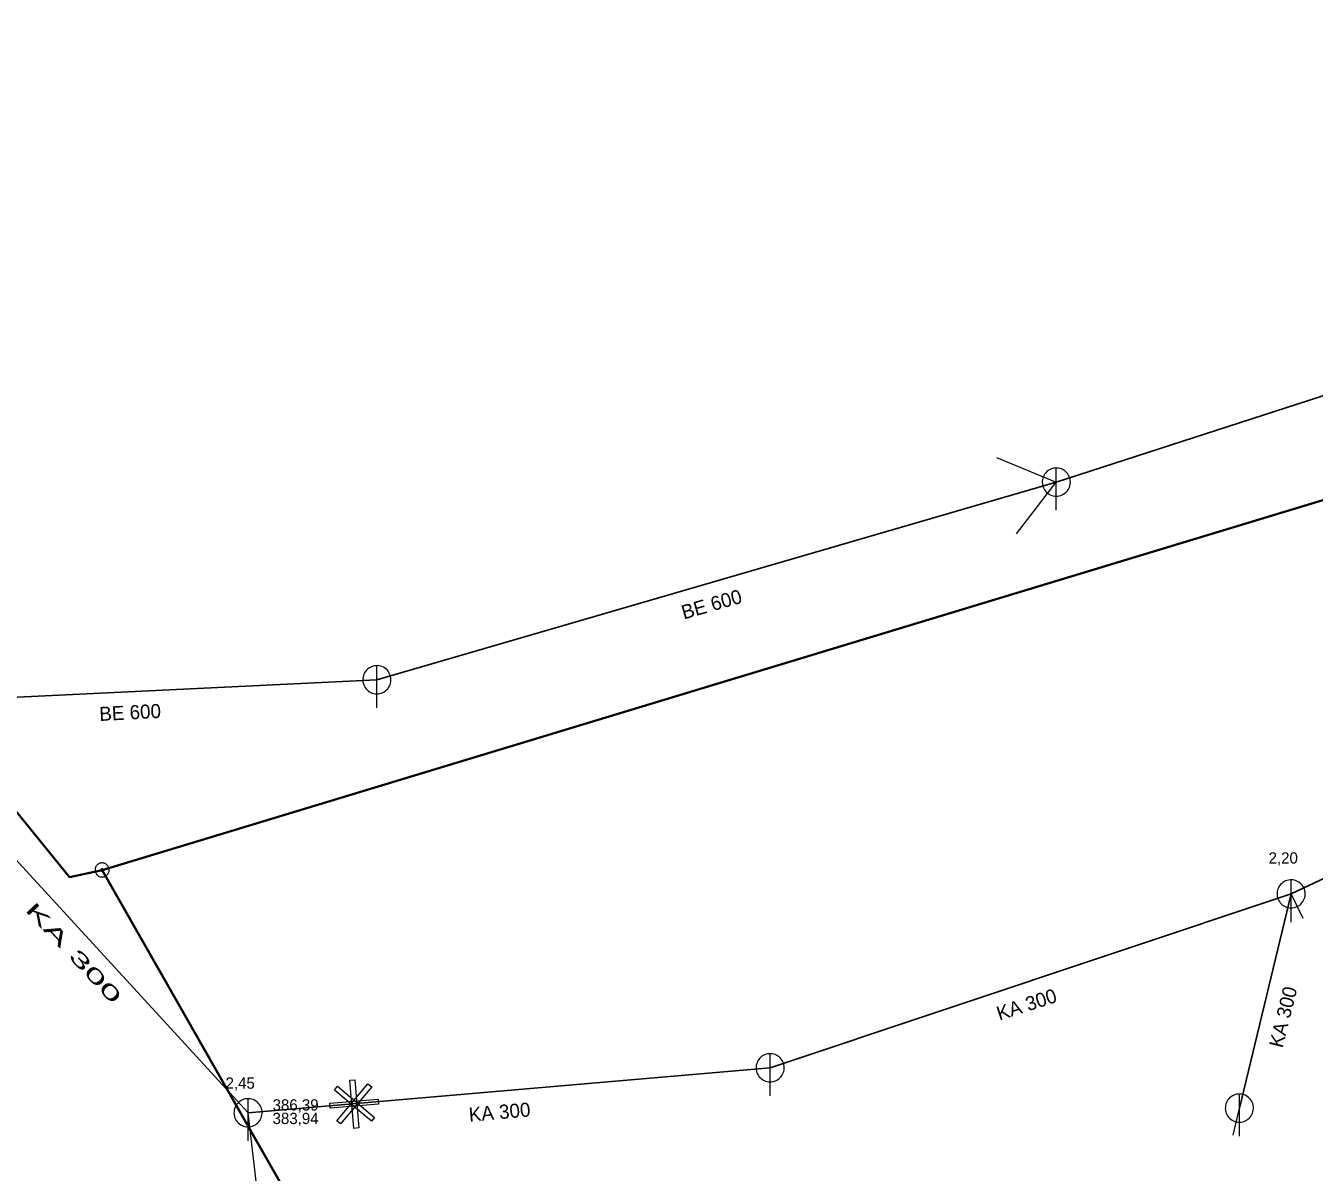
# Model space of a CAD drawing. Extents: x -809028 to -807737, y -990545 to -989489.
# Drawn here: x -808180.8 to -808089.3, y -990042.6 to -989961.2 of the extents above; entities that cross this region are included whole.
import ezdxf

# ---------------------------------------------------------------- set-up
doc = ezdxf.new("R2010")
doc.units = 0
doc.header["$LTSCALE"] = 0.32
for name, color, linetype, lineweight in [('1', 7, 'Continuous', 13), ('10', 7, 'Continuous', 13), ('11', 7, 'Continuous', 13), ('14', 7, 'Continuous', 25), ('17', 7, 'Continuous', 25), ('22', 7, 'Continuous', 13), ('47', 7, 'Continuous', 13)]:
    doc.layers.add(name, color=color, linetype=linetype, lineweight=lineweight)

msp = doc.modelspace()

# ---------------------------------------------------------------- linework, layer by layer
at = {"layer": '10'}
for points in [[(-808158.876, -990036.805), (-808158.651, -990036.536), (-808156.022, -990038.748), (-808156.247, -990039.016)], [(-808156.486, -990036.359), (-808156.218, -990036.584), (-808158.429, -990039.213), (-808158.696, -990038.987)], [(-808157.779, -990036.105), (-808157.43, -990036.075), (-808157.135, -990039.497), (-808157.483, -990039.527)], [(-808155.772, -990037.446), (-808155.742, -990037.795), (-808159.164, -990038.09), (-808159.194, -990037.742)]]:
    msp.add_lwpolyline(points, close=True, dxfattribs=at)
at = {"layer": '11'}
for p, q in [((-808111.823, -989991.868), (-808107.581, -989993.61)), ((-808110.414, -989997.293), (-808107.581, -989993.61)), ((-808090.047, -990024.603), (-808090.898, -990022.865)), ((-808095.015, -990040.004), (-808094.573, -990038.089))]:
    msp.add_line(p, q, dxfattribs=at)
msp.add_lwpolyline([(-808179.421, -990078.388), (-808178.39, -990079.37), (-808177.969, -990079.649), (-808162.16, -990062.75), (-808165.01, -990038.42)], dxfattribs=at)
at = {"layer": '14'}
for p, q in [((-808107.581, -989993.61), (-808056.754, -989977.17)), ((-808155.855, -990007.649), (-808107.581, -989993.61)), ((-808189.449, -990009.27), (-808155.855, -990007.649)), ((-808189.829, -990011.37), (-808165.01, -990038.42)), ((-808127.914, -990035.219), (-808090.898, -990022.865)), ((-808165.01, -990038.42), (-808127.914, -990035.219))]:
    msp.add_line(p, q, dxfattribs=at)
msp.add_lwpolyline([(-808094.573, -990038.089), (-808090.898, -990022.865), (-808069.264, -990012.687)], dxfattribs=at)
at = {"layer": '17', "lineweight": 35}
for points in [[(-808175.378, -990021.169), (-807992.059, -989965.616), (-807931.655, -989894.969), (-807887.769, -989859.528)], [(-808175.378, -990021.169), (-808177.704, -990021.677), (-808294.901, -989877.126), (-808354.054, -989922.417), (-808417.177, -989916.535), (-808426.857, -989907.375), (-808442.53, -989911.14), (-808444.129, -989911.807), (-808534.115, -989966.436)], [(-808175.378, -990021.169), (-808143.282, -990077.467), (-808181.622, -990144.734), (-808193.897, -990144.263), (-808207.142, -990155.57), (-808197.94, -990161.381), (-808190.203, -990166.843)]]:
    msp.add_lwpolyline(points, dxfattribs=at)
at = {"layer": '22'}
for p, q in [((-808107.581, -989995.61), (-808107.58, -989992.61)), ((-808155.855, -990009.649), (-808155.854, -990006.649)), ((-808090.898, -990024.865), (-808090.897, -990021.865)), ((-808127.914, -990037.219), (-808127.913, -990034.219)), ((-808165.01, -990040.42), (-808165.009, -990037.42)), ((-808094.573, -990040.089), (-808094.572, -990037.089))]:
    msp.add_line(p, q, dxfattribs=at)
for points in [[(-808106.581, -989993.61), (-808106.586, -989993.501), (-808106.604, -989993.393), (-808106.634, -989993.287), (-808106.674, -989993.186), (-808106.726, -989993.089), (-808106.788, -989992.999), (-808106.86, -989992.916), (-808106.94, -989992.842), (-808107.028, -989992.776), (-808107.122, -989992.721), (-808107.222, -989992.676), (-808107.327, -989992.643), (-808107.434, -989992.621), (-808107.543, -989992.611), (-808107.653, -989992.613), (-808107.761, -989992.627), (-808107.868, -989992.652), (-808107.971, -989992.689), (-808108.069, -989992.738), (-808108.161, -989992.796), (-808108.247, -989992.865), (-808108.324, -989992.942), (-808108.393, -989993.028), (-808108.452, -989993.12), (-808108.5, -989993.218), (-808108.537, -989993.321), (-808108.563, -989993.428), (-808108.577, -989993.536), (-808108.58, -989993.646), (-808108.57, -989993.755), (-808108.549, -989993.862), (-808108.515, -989993.966), (-808108.471, -989994.066), (-808108.416, -989994.161), (-808108.35, -989994.249), (-808108.276, -989994.329), (-808108.193, -989994.401), (-808108.103, -989994.463), (-808108.007, -989994.515), (-808107.905, -989994.556), (-808107.8, -989994.586), (-808107.692, -989994.604), (-808107.582, -989994.61), (-808107.473, -989994.604), (-808107.365, -989994.586), (-808107.26, -989994.557), (-808107.158, -989994.516), (-808107.061, -989994.464), (-808106.971, -989994.402), (-808106.888, -989994.331), (-808106.813, -989994.251), (-808106.748, -989994.163), (-808106.692, -989994.069), (-808106.648, -989993.969), (-808106.614, -989993.865), (-808106.592, -989993.757), (-808106.582, -989993.648)], [(-808154.855, -990007.649), (-808154.86, -990007.54), (-808154.878, -990007.432), (-808154.908, -990007.326), (-808154.948, -990007.225), (-808155, -990007.128), (-808155.062, -990007.038), (-808155.134, -990006.955), (-808155.214, -990006.881), (-808155.302, -990006.815), (-808155.396, -990006.76), (-808155.496, -990006.715), (-808155.601, -990006.682), (-808155.708, -990006.66), (-808155.817, -990006.65), (-808155.927, -990006.652), (-808156.035, -990006.666), (-808156.142, -990006.691), (-808156.245, -990006.728), (-808156.343, -990006.777), (-808156.435, -990006.835), (-808156.521, -990006.904), (-808156.598, -990006.981), (-808156.667, -990007.067), (-808156.726, -990007.159), (-808156.774, -990007.257), (-808156.811, -990007.36), (-808156.837, -990007.467), (-808156.851, -990007.575), (-808156.854, -990007.685), (-808156.844, -990007.794), (-808156.823, -990007.901), (-808156.789, -990008.005), (-808156.745, -990008.105), (-808156.69, -990008.2), (-808156.624, -990008.288), (-808156.55, -990008.368), (-808156.467, -990008.44), (-808156.377, -990008.502), (-808156.281, -990008.554), (-808156.179, -990008.595), (-808156.074, -990008.625), (-808155.966, -990008.643), (-808155.856, -990008.649), (-808155.747, -990008.643), (-808155.639, -990008.625), (-808155.534, -990008.596), (-808155.432, -990008.555), (-808155.335, -990008.503), (-808155.245, -990008.441), (-808155.162, -990008.37), (-808155.087, -990008.29), (-808155.022, -990008.202), (-808154.966, -990008.108), (-808154.922, -990008.008), (-808154.888, -990007.904), (-808154.866, -990007.796), (-808154.856, -990007.687)], [(-808089.898, -990022.865), (-808089.903, -990022.756), (-808089.921, -990022.648), (-808089.951, -990022.542), (-808089.991, -990022.441), (-808090.043, -990022.344), (-808090.105, -990022.254), (-808090.177, -990022.171), (-808090.257, -990022.097), (-808090.345, -990022.031), (-808090.439, -990021.976), (-808090.539, -990021.931), (-808090.644, -990021.898), (-808090.751, -990021.876), (-808090.86, -990021.866), (-808090.97, -990021.868), (-808091.078, -990021.882), (-808091.185, -990021.907), (-808091.288, -990021.944), (-808091.386, -990021.993), (-808091.478, -990022.051), (-808091.564, -990022.12), (-808091.641, -990022.197), (-808091.71, -990022.283), (-808091.769, -990022.375), (-808091.817, -990022.473), (-808091.854, -990022.576), (-808091.88, -990022.683), (-808091.894, -990022.791), (-808091.897, -990022.901), (-808091.887, -990023.01), (-808091.866, -990023.117), (-808091.832, -990023.221), (-808091.788, -990023.321), (-808091.733, -990023.416), (-808091.667, -990023.504), (-808091.593, -990023.584), (-808091.51, -990023.656), (-808091.42, -990023.718), (-808091.324, -990023.77), (-808091.222, -990023.811), (-808091.117, -990023.841), (-808091.009, -990023.859), (-808090.899, -990023.865), (-808090.79, -990023.859), (-808090.682, -990023.841), (-808090.577, -990023.812), (-808090.475, -990023.771), (-808090.378, -990023.719), (-808090.288, -990023.657), (-808090.205, -990023.586), (-808090.13, -990023.506), (-808090.065, -990023.418), (-808090.009, -990023.324), (-808089.965, -990023.224), (-808089.931, -990023.12), (-808089.909, -990023.012), (-808089.899, -990022.903)], [(-808126.914, -990035.219), (-808126.919, -990035.11), (-808126.937, -990035.002), (-808126.967, -990034.896), (-808127.007, -990034.795), (-808127.059, -990034.698), (-808127.121, -990034.608), (-808127.193, -990034.525), (-808127.273, -990034.451), (-808127.361, -990034.385), (-808127.455, -990034.33), (-808127.555, -990034.285), (-808127.66, -990034.252), (-808127.767, -990034.23), (-808127.876, -990034.22), (-808127.986, -990034.222), (-808128.094, -990034.236), (-808128.201, -990034.261), (-808128.304, -990034.298), (-808128.402, -990034.347), (-808128.494, -990034.405), (-808128.58, -990034.474), (-808128.657, -990034.551), (-808128.726, -990034.637), (-808128.785, -990034.729), (-808128.833, -990034.827), (-808128.87, -990034.93), (-808128.896, -990035.037), (-808128.91, -990035.145), (-808128.913, -990035.255), (-808128.903, -990035.364), (-808128.882, -990035.471), (-808128.848, -990035.575), (-808128.804, -990035.675), (-808128.749, -990035.77), (-808128.683, -990035.858), (-808128.609, -990035.938), (-808128.526, -990036.01), (-808128.436, -990036.072), (-808128.34, -990036.124), (-808128.238, -990036.165), (-808128.133, -990036.195), (-808128.025, -990036.213), (-808127.915, -990036.219), (-808127.806, -990036.213), (-808127.698, -990036.195), (-808127.593, -990036.166), (-808127.491, -990036.125), (-808127.394, -990036.073), (-808127.304, -990036.011), (-808127.221, -990035.94), (-808127.146, -990035.86), (-808127.081, -990035.772), (-808127.025, -990035.678), (-808126.981, -990035.578), (-808126.947, -990035.474), (-808126.925, -990035.366), (-808126.915, -990035.257)], [(-808164.01, -990038.42), (-808164.015, -990038.311), (-808164.033, -990038.203), (-808164.063, -990038.097), (-808164.103, -990037.996), (-808164.155, -990037.899), (-808164.217, -990037.809), (-808164.289, -990037.726), (-808164.369, -990037.652), (-808164.457, -990037.586), (-808164.551, -990037.531), (-808164.651, -990037.486), (-808164.756, -990037.453), (-808164.863, -990037.431), (-808164.972, -990037.421), (-808165.082, -990037.423), (-808165.19, -990037.437), (-808165.297, -990037.462), (-808165.4, -990037.499), (-808165.498, -990037.548), (-808165.59, -990037.606), (-808165.676, -990037.675), (-808165.753, -990037.752), (-808165.822, -990037.838), (-808165.881, -990037.93), (-808165.929, -990038.028), (-808165.966, -990038.131), (-808165.992, -990038.238), (-808166.006, -990038.346), (-808166.009, -990038.456), (-808165.999, -990038.565), (-808165.978, -990038.672), (-808165.944, -990038.776), (-808165.9, -990038.876), (-808165.845, -990038.971), (-808165.779, -990039.059), (-808165.705, -990039.139), (-808165.622, -990039.211), (-808165.532, -990039.273), (-808165.436, -990039.325), (-808165.334, -990039.366), (-808165.229, -990039.396), (-808165.121, -990039.414), (-808165.011, -990039.42), (-808164.902, -990039.414), (-808164.794, -990039.396), (-808164.689, -990039.367), (-808164.587, -990039.326), (-808164.49, -990039.274), (-808164.4, -990039.212), (-808164.317, -990039.141), (-808164.242, -990039.061), (-808164.177, -990038.973), (-808164.121, -990038.879), (-808164.077, -990038.779), (-808164.043, -990038.675), (-808164.021, -990038.567), (-808164.011, -990038.458)], [(-808093.573, -990038.089), (-808093.578, -990037.98), (-808093.596, -990037.872), (-808093.626, -990037.766), (-808093.666, -990037.665), (-808093.718, -990037.568), (-808093.78, -990037.478), (-808093.852, -990037.395), (-808093.932, -990037.321), (-808094.02, -990037.255), (-808094.114, -990037.2), (-808094.214, -990037.155), (-808094.319, -990037.122), (-808094.426, -990037.1), (-808094.535, -990037.09), (-808094.645, -990037.092), (-808094.753, -990037.106), (-808094.86, -990037.131), (-808094.963, -990037.168), (-808095.061, -990037.217), (-808095.153, -990037.275), (-808095.239, -990037.344), (-808095.316, -990037.421), (-808095.385, -990037.507), (-808095.444, -990037.599), (-808095.492, -990037.697), (-808095.529, -990037.8), (-808095.555, -990037.907), (-808095.569, -990038.015), (-808095.572, -990038.125), (-808095.562, -990038.234), (-808095.541, -990038.341), (-808095.507, -990038.445), (-808095.463, -990038.545), (-808095.408, -990038.64), (-808095.342, -990038.728), (-808095.268, -990038.808), (-808095.185, -990038.88), (-808095.095, -990038.942), (-808094.999, -990038.994), (-808094.897, -990039.035), (-808094.792, -990039.065), (-808094.684, -990039.083), (-808094.574, -990039.089), (-808094.465, -990039.083), (-808094.357, -990039.065), (-808094.252, -990039.036), (-808094.15, -990038.995), (-808094.053, -990038.943), (-808093.963, -990038.881), (-808093.88, -990038.81), (-808093.805, -990038.73), (-808093.74, -990038.642), (-808093.684, -990038.548), (-808093.64, -990038.448), (-808093.606, -990038.344), (-808093.584, -990038.236), (-808093.574, -990038.127)]]:
    msp.add_lwpolyline(points, close=True, dxfattribs=at)
at = {"layer": '47'}
for points in [[(-808174.903, -990021.01), (-808174.923, -990020.961), (-808174.947, -990020.915), (-808174.976, -990020.872), (-808175.009, -990020.831), (-808175.046, -990020.794), (-808175.088, -990020.761), (-808175.132, -990020.734), (-808175.179, -990020.711), (-808175.227, -990020.692), (-808175.278, -990020.679), (-808175.33, -990020.671), (-808175.382, -990020.669), (-808175.434, -990020.672), (-808175.486, -990020.681), (-808175.536, -990020.694), (-808175.585, -990020.714), (-808175.631, -990020.738), (-808175.675, -990020.767), (-808175.715, -990020.8), (-808175.752, -990020.837), (-808175.785, -990020.879), (-808175.813, -990020.923), (-808175.836, -990020.97), (-808175.855, -990021.018), (-808175.867, -990021.069), (-808175.875, -990021.121), (-808175.878, -990021.174), (-808175.874, -990021.225), (-808175.865, -990021.277), (-808175.852, -990021.327), (-808175.832, -990021.376), (-808175.808, -990021.422), (-808175.78, -990021.467), (-808175.746, -990021.506), (-808175.709, -990021.543), (-808175.668, -990021.576), (-808175.624, -990021.604), (-808175.577, -990021.628), (-808175.528, -990021.646), (-808175.477, -990021.658), (-808175.425, -990021.666), (-808175.373, -990021.669), (-808175.321, -990021.665), (-808175.269, -990021.656), (-808175.219, -990021.643), (-808175.17, -990021.623), (-808175.124, -990021.599), (-808175.08, -990021.571), (-808175.04, -990021.537), (-808175.003, -990021.5), (-808174.97, -990021.459), (-808174.943, -990021.415), (-808174.919, -990021.368), (-808174.901, -990021.319), (-808174.888, -990021.268), (-808174.88, -990021.216), (-808174.878, -990021.165), (-808174.881, -990021.112), (-808174.89, -990021.06)], [(-808175.3, -990021.142), (-808175.303, -990021.134), (-808175.307, -990021.127), (-808175.311, -990021.12), (-808175.317, -990021.113), (-808175.323, -990021.107), (-808175.33, -990021.102), (-808175.337, -990021.097), (-808175.345, -990021.093), (-808175.353, -990021.091), (-808175.361, -990021.088), (-808175.37, -990021.087), (-808175.379, -990021.087), (-808175.387, -990021.087), (-808175.395, -990021.088), (-808175.404, -990021.091), (-808175.412, -990021.094), (-808175.419, -990021.098), (-808175.426, -990021.102), (-808175.433, -990021.108), (-808175.439, -990021.114), (-808175.444, -990021.121), (-808175.449, -990021.128), (-808175.453, -990021.136), (-808175.456, -990021.144), (-808175.458, -990021.152), (-808175.459, -990021.161), (-808175.459, -990021.17), (-808175.459, -990021.178), (-808175.458, -990021.186), (-808175.455, -990021.195), (-808175.452, -990021.203), (-808175.448, -990021.21), (-808175.444, -990021.217), (-808175.438, -990021.224), (-808175.432, -990021.23), (-808175.426, -990021.235), (-808175.418, -990021.24), (-808175.41, -990021.244), (-808175.402, -990021.247), (-808175.394, -990021.249), (-808175.385, -990021.25), (-808175.376, -990021.25), (-808175.368, -990021.25), (-808175.36, -990021.249), (-808175.351, -990021.246), (-808175.343, -990021.243), (-808175.336, -990021.239), (-808175.329, -990021.235), (-808175.322, -990021.229), (-808175.316, -990021.223), (-808175.311, -990021.217), (-808175.306, -990021.209), (-808175.302, -990021.201), (-808175.3, -990021.193), (-808175.297, -990021.185), (-808175.296, -990021.176), (-808175.296, -990021.167), (-808175.296, -990021.159), (-808175.297, -990021.151)]]:
    msp.add_lwpolyline(points, close=True, dxfattribs=at)

# ---------------------------------------------------------------- texts
at = {"layer": '1'}
for s, rotation, p in [('BE 600', 16, (-808134.044, -990003.373)), ('BE 600', 3, (-808175.553, -990010.586)), ('KA 300', 18, (-808111.623, -990031.875)), ('KA 300', 76, (-808091.509, -990033.858)), ('KA 300', 5, (-808149.279, -990039.055))]:
    msp.add_text(s, height=1, rotation=rotation, dxfattribs=at).set_placement(p)
for s, p in [('2,20', (-808092.498, -990020.712)), ('2,45', (-808166.609, -990036.708))]:
    msp.add_text(s, height=0.8, dxfattribs=at).set_placement(p)
at = {"layer": '1', "width": 2.1}
msp.add_text('KA 300', height=1, rotation=313, dxfattribs=at).set_placement((-808180.91, -990024.026))
at = {"layer": '14'}
for s, p in [('386,39', (-808163.267, -990038.26)), ('383,94', (-808163.267, -990039.22))]:
    msp.add_text(s, height=0.8, dxfattribs=at).set_placement(p)

doc.saveas('drawing.dxf')
